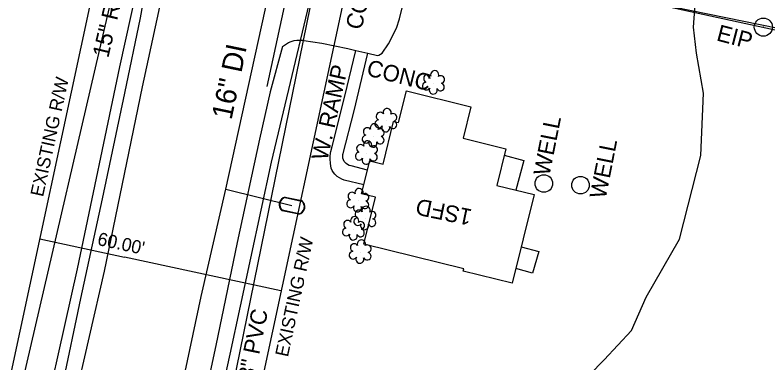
# Model space of a CAD drawing. Extents: x 1614611 to 1617571, y 898867 to 905462.
# Drawn here: x 1616442 to 1616625, y 900931.2 to 901015.6 of the extents above; entities that cross this region are included whole.
import ezdxf

# ---------------------------------------------------------------- set-up
doc = ezdxf.new("R2010")
doc.units = 0
for name, color, linetype in [('Exist Boundary Watershed Impervious C 09', 7, 'Continuous'), ('Exist Building', 7, 'Continuous'), ('Exist Building Text', 7, 'Continuous'), ('Exist Drainage Structure Drop Inlet CELL', 7, 'Continuous'), ('Exist Other Culture Area Outline', 7, 'Continuous'), ('Exist Other Culture Area Outline Text', 7, 'Continuous'), ('Exist Other Culture Fence Line', 7, 'Continuous'), ('Exist Plan Preparation Watershed Yellow', 7, 'Continuous'), ('Exist Right of Way Line Text', 7, 'Continuous'), ('Exist Right of Way Width CELL', 7, 'Continuous'), ('Exist Roads EOP Other Text', 7, 'Continuous'), ('Exist Utilities Gas UG Line SUE LOS B', 7, 'Continuous'), ('Exist Utilities Sanitary Sewer UG Line', 7, 'Continuous'), ('Exist Utilities Sanitary Sewer UG Line Text', 7, 'Continuous'), ('Exist Utilities Telephone UG Cable SUE LOS B', 7, 'Continuous'), ('Exist Utilities Telephone UG FO SUE LOS B', 7, 'Continuous'), ('Exist Utilities Telephone UG FO SUE LOS C', 7, 'Continuous'), ('Exist Utilities Water UG Line SUE LOS B', 7, 'Continuous'), ('Exist Utilities Water UG Line SUE LOS B Text', 7, 'Continuous'), ('Exist Vegetation Shrub CELL', 7, 'Continuous'), ('Exist Vegetation Woods Line', 7, 'Continuous'), ('Prop Drainage Structure Box Number Symbol CELL', 7, 'Continuous'), ('Prop Drainage Structure Pipe Alternate 30in Label', 7, 'Continuous'), ('Prop Drainage Structure Pipe RCP 15in Class V Label', 7, 'Continuous'), ('Prop Earthen Structure Head Ditch Label', 7, 'Continuous'), ('Prop Erosion Embankment Toe Protection with Rip Rap 2 Detail CELL', 7, 'Continuous'), ('Prop SS Transition Line', 7, 'Continuous'), ('Scratch_Level_1', 7, 'Continuous'), ('Scratch_Level_9', 7, 'Continuous')]:
    doc.layers.add(name, color=color, linetype=linetype)

msp = doc.modelspace()

# ---------------------------------------------------------------- linework, layer by layer
at = {"layer": 'Exist Boundary Watershed Impervious C 09'}
msp.add_lwpolyline([(1616503.24, 900998.28), (1616507.89, 901019.64), (1616512.97, 901043.12), (1616518.77, 901070.05)], dxfattribs=at)
at = {"layer": 'Exist Building'}
msp.add_lwpolyline([(1616526.76, 900960), (1616529.56, 900971.41), (1616526.22, 900972.23), (1616528.18, 900980.22), (1616531.42, 900979.43), (1616533.97, 900989.83), (1616535.21, 900989.53), (1616537.09, 900997.21), (1616552.79, 900993.36), (1616550.93, 900985.74), (1616561.3, 900983.19), (1616559.11, 900974.28), (1616568.13, 900972.06), (1616562.85, 900950.53), (1616550.89, 900953.47), (1616551.04, 900954.05)], close=True, dxfattribs=at)
at = {"layer": 'Exist Other Culture Area Outline'}
for points in [[(1616526.76, 900974.43), (1616521.96, 900975.59), (1616521.37, 900975.82), (1616520.81, 900976.12), (1616520.28, 900976.48), (1616519.81, 900976.91), (1616519.72, 900977), (1616519.36, 900977.45), (1616519.07, 900977.94), (1616518.85, 900978.47), (1616518.71, 900979.02), (1616518.64, 900979.59), (1616518.64, 900979.77), (1616518.59, 900980.54), (1616518.6, 900981.31), (1616518.69, 900982.08), (1616518.77, 900982.5), (1616519.03, 900983.73), (1616522.11, 900995.97), (1616524.83, 901007.08)], [(1616527.64, 900978.01), (1616523.65, 900979.01), (1616523.22, 900979.12), (1616522.81, 900979.32), (1616522.45, 900979.57), (1616522.14, 900979.89), (1616522.01, 900980.07), (1616521.81, 900980.48), (1616521.69, 900980.92), (1616521.64, 900981.37), (1616521.68, 900981.82), (1616521.71, 900982), (1616524.37, 900992.38), (1616527.71, 901006.4)], [(1616560.9, 900981.6), (1616565.64, 900980.34), (1616563.72, 900973.14)], [(1616565.02, 900959.39), (1616569.27, 900958.21), (1616567.8, 900952.94), (1616563.72, 900954.08)]]:
    msp.add_lwpolyline(points, dxfattribs=at)
at = {"layer": 'Exist Other Culture Fence Line'}
msp.add_lwpolyline([(1616668.58, 901003.27), (1616635.85, 901010.68), (1616602, 901017.55)], dxfattribs=at)
at = {"layer": 'Exist Plan Preparation Watershed Yellow'}
for radius in [2.2, 0.0707]:
    msp.add_circle((1616623.88, 901012.72), radius, dxfattribs=at)
at = {"layer": 'Exist Right of Way Width CELL'}
for p in [(1616447.96, 900961.27), (1616506.62, 900948.65)]:
    msp.add_line(p, (1616468.56, 900956.83), dxfattribs=at)
at = {"layer": 'Exist Utilities Gas UG Line SUE LOS B'}
msp.add_lwpolyline([(1616322.64, 900340.02), (1616331.7, 900383.47), (1616341.84, 900429.49), (1616351.28, 900469.28), (1616360.02, 900508.87), (1616371.67, 900559.03), (1616383.19, 900606.2), (1616391.55, 900647.56), (1616394.55, 900660.9), (1616399.49, 900682.3), (1616411.61, 900739.4), (1616413.42, 900748.01), (1616416.23, 900761.6), (1616425.39, 900807.83), (1616436.54, 900860.35), (1616446.5, 900906.58), (1616457.16, 900954), (1616467.42, 901003.11), (1616476.93, 901046.05), (1616487.34, 901096.12), (1616495.45, 901133.17), (1616502.64, 901165.78)], dxfattribs=at)
at = {"layer": 'Exist Utilities Sanitary Sewer UG Line'}
msp.add_lwpolyline([(1616444.8, 900682.93), (1616490.78, 900905.02), (1616557.11, 901230.35), (1616512.18, 901240.77)], dxfattribs=at)
at = {"layer": 'Exist Utilities Telephone UG Cable SUE LOS B'}
msp.add_lwpolyline([(1616386.12, 900682.91), (1616386.99, 900684.21), (1616397.61, 900729.94), (1616403.67, 900741.28), (1616418.45, 900757.41), (1616431.02, 900805.67), (1616441.22, 900852.26), (1616452.75, 900905.89), (1616463.74, 900953.48), (1616472.94, 900998.19), (1616483.21, 901045.76), (1616493.6, 901093.66), (1616502.86, 901137.25), (1616509.49, 901166.04), (1616516.02, 901201.09), (1616513.47, 901204.29), (1616504.34, 901207.7), (1616503.04, 901208.05)], dxfattribs=at)
at = {"layer": 'Exist Utilities Telephone UG FO SUE LOS B'}
msp.add_lwpolyline([(1616361.31, 900327.32), (1616372.74, 900375.18), (1616381.89, 900419.08), (1616391.52, 900460.55), (1616402.98, 900510.37), (1616412.32, 900555.07), (1616423.47, 900606.59), (1616437.64, 900664.03), (1616444.4, 900703.78), (1616454.35, 900748.64), (1616464.75, 900795.88), (1616474.48, 900841.84), (1616484.09, 900886.8), (1616494.25, 900933.3), (1616504.35, 900979.92), (1616517.65, 901036.02), (1616527.27, 901079.83), (1616535.79, 901125.09), (1616545.13, 901168.85)], dxfattribs=at)
at = {"layer": 'Exist Utilities Telephone UG FO SUE LOS C'}
msp.add_line((1616403.99, 900755.27), (1616484.52, 901101.62), dxfattribs=at)
at = {"layer": 'Exist Utilities Water UG Line SUE LOS B'}
msp.add_line((1616493.22, 900973.35), (1616509.29, 900969.36), dxfattribs=at)
msp.add_lwpolyline([(1616354.08, 900334.27), (1616364.03, 900380.59), (1616373.54, 900426.18), (1616384.4, 900474.12), (1616397.15, 900529.91), (1616407.93, 900577.61), (1616418.54, 900626.53), (1616430.91, 900677.69), (1616440.01, 900719.87), (1616446.28, 900750.39), (1616446.79, 900752.77), (1616454.64, 900794.87), (1616464.62, 900842.16), (1616472.64, 900881.54), (1616480.58, 900916.03), (1616487.23, 900947.29), (1616493.22, 900973.35), (1616505.14, 901027.6), (1616514.38, 901069.28), (1616518.64, 901086.8), (1616524.79, 901115.98), (1616533.76, 901160.14)], dxfattribs=at)
at = {"layer": 'Exist Vegetation Shrub CELL'}
for p, q in [((1616543.75, 900999.12), (1616543.75, 900999.12)), ((1616532.2, 900989.94), (1616532.2, 900989.94)), ((1616529.1, 900986.21), (1616529.1, 900986.21)), ((1616527.46, 900982.09), (1616527.46, 900982.09)), ((1616525.36, 900970.52), (1616525.36, 900970.52)), ((1616527.07, 900966.19), (1616527.07, 900966.19)), ((1616524.3, 900963.68), (1616524.3, 900963.68)), ((1616525.93, 900958.03), (1616525.93, 900958.03))]:
    msp.add_line(p, q, dxfattribs=at)
for centre, radius, start, end in [((1616543.98, 901001.16), 0.99, 334.8391, 200.4717), ((1616542.27, 901000.25), 0.968, 35.8908, 245.4216), ((1616545.43, 900999.99), 0.929, 284.4567, 126.0861), ((1616541.95, 900998.42), 0.955, 95.1099, 327.9534), ((1616545.39, 900998.19), 0.937, 204.9913, 73.4601), ((1616543.63, 900997.44), 0.984, 151.2797, 21.387), ((1616532.43, 900991.98), 0.99, 334.8391, 200.4717), ((1616530.72, 900991.06), 0.968, 35.8908, 245.4216), ((1616533.87, 900990.8), 0.929, 284.4567, 126.0861), ((1616530.4, 900989.23), 0.955, 95.1099, 327.9534), ((1616533.84, 900989.01), 0.937, 204.9913, 73.4601), ((1616527.61, 900987.33), 0.968, 35.8908, 245.4216), ((1616529.32, 900988.25), 0.99, 334.8391, 200.4717), ((1616530.77, 900987.08), 0.929, 284.4567, 126.0861), ((1616532.07, 900988.25), 0.984, 151.2797, 21.387), ((1616527.3, 900985.5), 0.955, 95.1099, 327.9534), ((1616530.73, 900985.28), 0.937, 204.9913, 73.4601), ((1616525.98, 900983.22), 0.968, 35.8908, 245.4216), ((1616527.69, 900984.13), 0.99, 334.8391, 200.4717), ((1616528.97, 900984.52), 0.984, 151.2797, 21.387), ((1616529.13, 900982.96), 0.929, 284.4567, 126.0861), ((1616525.66, 900981.39), 0.955, 95.1099, 327.9534), ((1616529.1, 900981.16), 0.937, 204.9913, 73.4601), ((1616527.33, 900980.41), 0.984, 151.2797, 21.387), ((1616525.59, 900972.56), 0.99, 334.8391, 200.4717), ((1616523.88, 900971.64), 0.968, 35.8908, 245.4216), ((1616527.03, 900971.39), 0.929, 284.4567, 126.0861), ((1616523.56, 900969.81), 0.955, 95.1099, 327.9534), ((1616525.23, 900968.83), 0.984, 151.2797, 21.387), ((1616527, 900969.59), 0.937, 204.9913, 73.4601), ((1616527.3, 900968.23), 0.99, 334.8391, 200.4717), ((1616525.59, 900967.32), 0.968, 35.8908, 245.4216), ((1616528.74, 900967.06), 0.929, 284.4567, 126.0861), ((1616522.82, 900964.81), 0.968, 35.8908, 245.4216), ((1616524.53, 900965.72), 0.99, 334.8391, 200.4717), ((1616525.27, 900965.49), 0.955, 95.1099, 327.9534), ((1616525.98, 900964.55), 0.929, 284.4567, 126.0861), ((1616528.71, 900965.26), 0.937, 204.9913, 73.4601), ((1616522.5, 900962.98), 0.955, 95.1099, 327.9534), ((1616525.94, 900962.75), 0.937, 204.9913, 73.4601), ((1616526.94, 900964.51), 0.984, 151.2797, 21.387), ((1616524.18, 900962), 0.984, 151.2797, 21.387), ((1616524.45, 900959.15), 0.968, 35.8908, 245.4216), ((1616526.16, 900960.07), 0.99, 334.8391, 200.4717), ((1616524.13, 900957.32), 0.955, 95.1099, 327.9534), ((1616527.6, 900958.9), 0.929, 284.4567, 126.0861), ((1616525.8, 900956.34), 0.984, 151.2797, 21.387), ((1616527.57, 900957.1), 0.937, 204.9913, 73.4601)]:
    msp.add_arc(centre, radius, start, end, dxfattribs=at)
at = {"layer": 'Exist Vegetation Woods Line'}
msp.add_lwpolyline([(1616578.08, 900924.6), (1616585.16, 900931.92), (1616591.83, 900939.06), (1616595.38, 900947.14), (1616603.49, 900961.25), (1616608.72, 900981.57), (1616609.36, 900996.67), (1616607.6, 901006.43), (1616606.87, 901012.68), (1616607.56, 901021.52), (1616610.57, 901028.93), (1616618.38, 901041.02), (1616621.6, 901048.23), (1616625.37, 901055.39)], dxfattribs=at)
at = {"layer": 'Prop Drainage Structure Box Number Symbol CELL'}
for centre in [(1616570.52, 900974.74), (1616579.43, 900974.35)]:
    msp.add_circle(centre, 2.13, dxfattribs=at)
at = {"layer": 'Prop Drainage Structure Pipe Alternate 30in Label'}
msp.add_line((1616525.06, 901034.36), (1616968.37, 900937.26), dxfattribs=at)
at = {"layer": 'Prop Earthen Structure Head Ditch Label'}
for p, q in [((1616609.17, 901425.29), (1616459.79, 900731.01)), ((1616534.41, 901363.05), (1616401.46, 900745.15))]:
    msp.add_line(p, q, dxfattribs=at)
at = {"layer": 'Prop SS Transition Line'}
msp.add_line((1616509.29, 900969.36), (1616509.29, 900969.36), dxfattribs=at)
for points in [[(1616507.64, 900971.32), (1616511.62, 900970.44)], [(1616507.67, 900971.46), (1616511.65, 900970.58)], [(1616510.92, 900967.26), (1616506.91, 900968.14)], [(1616510.95, 900967.39), (1616506.94, 900968.28)]]:
    msp.add_lwpolyline(points, dxfattribs=at)
for centre, radius, start, end in [((1616508.02, 900969.63), 1.86, 100.7257, 233.5271), ((1616508.03, 900969.63), 1.73, 102.8486, 231.33), ((1616510.56, 900969.08), 1.86, 281.196, 53.8561), ((1616510.57, 900969.08), 1.73, 282.6749, 52.4205)]:
    msp.add_arc(centre, radius, start, end, dxfattribs=at)
at = {"layer": 'Scratch_Level_1'}
msp.add_lwpolyline([(1616506.95, 901008.01), (1616508.43, 901009), (1616509.1, 901009.26), (1616509.79, 901009.45), (1616510.5, 901009.56), (1616511.22, 901009.59), (1616511.94, 901009.55), (1616512.18, 901009.51), (1616516.54, 901008.85), (1616522.88, 901007.54), (1616524.83, 901007.08), (1616527.71, 901006.4), (1616530.05, 901005.85), (1616530.4, 901005.89), (1616531.18, 901006.41), (1616532.72, 901008.66), (1616534.66, 901012.45), (1616535.42, 901014.74), (1616536.23, 901018.05)], dxfattribs=at)
at = {"layer": 'Scratch_Level_9'}
for points in [[(1616436.39, 900846.5), (1616442.3, 900874.05), (1616447.95, 900900.18), (1616453.52, 900925.57), (1616457.99, 900946.8), (1616463.22, 900971), (1616468.64, 900996.67), (1616472.45, 901014.95), (1616472.78, 901016.76), (1616473.04, 901018.57), (1616473.22, 901020.39), (1616473.33, 901022.22), (1616473.35, 901023.31), (1616475.46, 901031.92), (1616478.7, 901044.85), (1616481.54, 901056.24), (1616487.87, 901084.85), (1616490.93, 901101.42), (1616493.73, 901118.12), (1616494.93, 901124.61), (1616496.65, 901132.78), (1616498.63, 901140.3)], [(1616506.95, 901008.01), (1616504.02, 900996.97), (1616501.39, 900985.55), (1616496, 900960.38), (1616490.77, 900935.39), (1616486.24, 900914.29), (1616481.23, 900890.84), (1616476.26, 900867), (1616470.04, 900838.9), (1616463.48, 900807.17), (1616456.7, 900775.38), (1616450.29, 900746.19), (1616449.34, 900741.63)]]:
    msp.add_lwpolyline(points, dxfattribs=at)

# ---------------------------------------------------------------- texts
at = {"layer": 'Exist Building Text'}
msp.add_text('1SFD', height=4, rotation=168.3329, dxfattribs=at).set_placement((1616553.28, 900968.39))
at = {"layer": 'Exist Drainage Structure Drop Inlet CELL'}
msp.add_text('EIP', height=4, rotation=345.3316, dxfattribs=at).set_placement((1616612.28, 901009.52))
at = {"layer": 'Exist Other Culture Area Outline Text'}
for s, rotation, p in [('CONC', 345.8866, (1616527.19, 901001.04)), ('W. RAMP', 77.4737, (1616517.86, 900980.13))]:
    msp.add_text(s, height=4, rotation=rotation, dxfattribs=at).set_placement(p)
at = {"layer": 'Exist Right of Way Line Text'}
for rotation, p in [(77.6938, (1616448.77, 900971.36)), (77.8355, (1616508.29, 900932.46))]:
    msp.add_text('EXISTING R/W', height=3.2, rotation=rotation, dxfattribs=at).set_placement(p)
at = {"layer": 'Exist Right of Way Width CELL'}
msp.add_text("60.00'", height=3.2, rotation=347.8574, dxfattribs=at).set_placement((1616461.81, 900959.84))
at = {"layer": 'Exist Roads EOP Other Text'}
msp.add_text('CONC', height=4, rotation=76.1607, dxfattribs=at).set_placement((1616526.14, 901011.86))
at = {"layer": 'Exist Utilities Sanitary Sewer UG Line Text'}
msp.add_text('8" PVC', height=4, rotation=78.4755, dxfattribs=at).set_placement((1616500.03, 900926.8))
at = {"layer": 'Exist Utilities Water UG Line SUE LOS B Text'}
msp.add_text('16" DI', height=5, rotation=78.1797, dxfattribs=at).set_placement((1616494.58, 900990.03))
at = {"layer": 'Prop Drainage Structure Pipe RCP 15in Class V Label'}
for p in [(1616571.87, 900976.42), (1616585.53, 900970.85)]:
    msp.add_text('WELL', height=4, rotation=78.7263, dxfattribs=at).set_placement(p)
at = {"layer": 'Prop Erosion Embankment Toe Protection with Rip Rap 2 Detail CELL'}
msp.add_text('15" RCP', height=4, rotation=76.7527, dxfattribs=at).set_placement((1616464.62, 901005.08))

doc.saveas('drawing.dxf')
